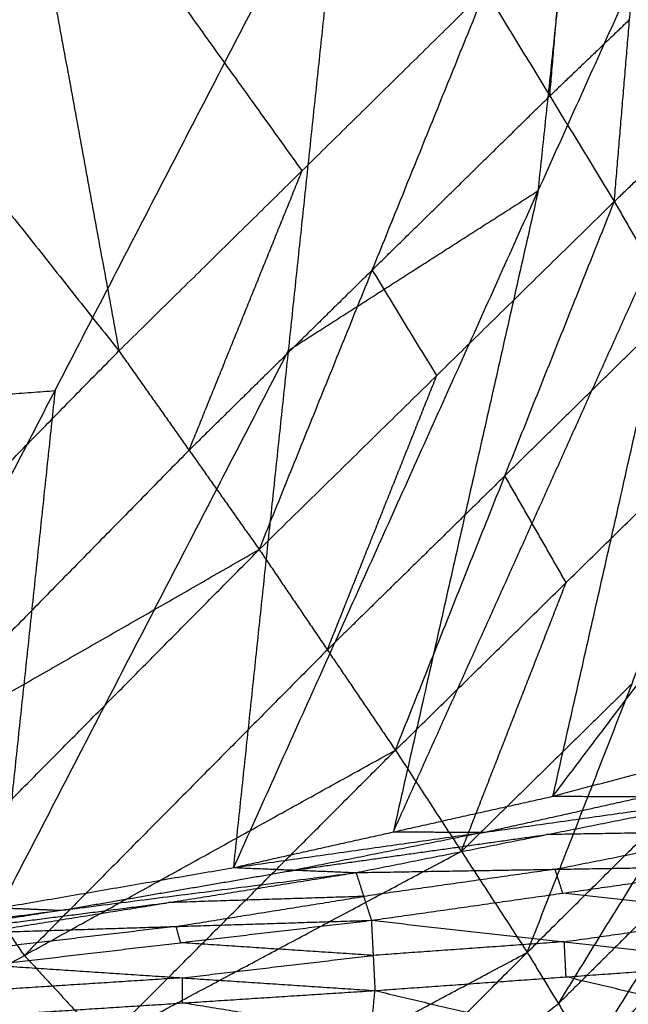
# Model space of a CAD drawing. Header units: millimetres. Extents: x -106 to 110, y -96 to 120.
# Tile 990 of 1020: x 73.66 to 75.26, y 84.95 to 87.53. Entities that reach past the tile are written whole.
import ezdxf

# ---------------------------------------------------------------- set-up
doc = ezdxf.new("R2010")
doc.units = ezdxf.units.MM
doc.header["$MEASUREMENT"] = 0
doc.layers.add('Default', color=7, linetype='Continuous', true_color=0x000000)

msp = doc.modelspace()

# ---------------------------------------------------------------- linework, layer by layer
at = {"layer": 'Default'}
for points in [[(73.3626, 89.7309, 13.6394), (73.6434, 88.197, 13.6308), (73.9243, 86.663, 13.6222)], [(74.2252, 85.3081, 11.1777), (75.0236, 87.0833, 11.1663), (75.822, 88.8584, 11.1549)], [(75.0621, 85.4951, 11.6014), (75.442, 87.1768, 11.3782), (75.822, 88.8584, 11.1549)], [(72.3344, 88.6704, 13.7258), (73.1294, 87.6667, 13.674), (73.9243, 86.663, 13.6222)], [(75.0236, 87.0833, 11.1663), (75.0956, 87.7614, 11.0014), (75.1675, 88.4396, 10.8365)], [(74.4047, 87.1357, 13.6264), (74.0241, 87.6663, 13.6286), (73.6434, 88.197, 13.6308)], [(73.0006, 85.0972, 10.5964), (73.7568, 86.559, 10.5573), (74.513, 88.0208, 10.5182)], [(74.2252, 85.3081, 11.1777), (74.3691, 86.6645, 10.8479), (74.513, 88.0208, 10.5182)], [(75.223, 87.0548, 13.6364), (75.2629, 87.5316, 13.5607), (75.3029, 88.0084, 13.485)], [(75.054, 87.3316, 13.6335), (75.074, 87.57, 13.5956), (75.0939, 87.8084, 13.5578)], [(73.9243, 86.663, 13.6222), (74.4047, 87.1357, 13.6264), (74.885, 87.6083, 13.6305)], [(74.2922, 86.1422, 13.5936), (74.5886, 86.8753, 13.6121), (74.885, 87.6083, 13.6305)], [(74.885, 87.6083, 13.6305), (75.054, 87.3316, 13.6335), (75.223, 87.0548, 13.6364)], [(75.2629, 87.5316, 13.5607), (75.1585, 87.4316, 13.5971), (75.054, 87.3316, 13.6335)], [(75.0621, 85.4951, 11.6014), (75.8106, 86.4858, 11.7111), (76.5591, 87.4764, 11.8208)], [(75.223, 87.0548, 13.6364), (75.4256, 87.249, 13.5779), (75.6282, 87.4431, 13.5193)], [(74.5886, 86.8753, 13.6121), (74.8213, 87.1034, 13.6228), (75.054, 87.3316, 13.6335)], [(74.6437, 85.4016, 11.3896), (75.0429, 86.2892, 11.3839), (75.442, 87.1768, 11.3782)], [(74.1083, 86.4026, 13.6079), (74.2565, 86.7692, 13.6171), (74.4047, 87.1357, 13.6264)], [(74.3691, 86.6645, 10.8479), (74.6964, 86.8739, 11.0071), (75.0236, 87.0833, 11.1663)], [(75.0236, 87.0833, 11.1663), (74.8336, 86.2424, 11.2779), (74.6437, 85.4016, 11.3896)], [(74.2922, 86.1422, 13.5936), (74.7576, 86.5985, 13.615), (75.223, 87.0548, 13.6364)], [(74.6491, 85.616, 13.5655), (74.9361, 86.3354, 13.601), (75.223, 87.0548, 13.6364)], [(75.223, 87.0548, 13.6364), (75.3835, 86.7749, 13.6422), (75.544, 86.495, 13.648)], [(74.5886, 86.8753, 13.6121), (74.3484, 86.639, 13.61), (74.1083, 86.4026, 13.6079)], [(74.7576, 86.5985, 13.615), (74.6731, 86.7369, 13.6135), (74.5886, 86.8753, 13.6121)], [(74.9361, 86.3354, 13.601), (75.1598, 86.5551, 13.6216), (75.3835, 86.7749, 13.6422)], [(72.282, 84.9898, 12.7954), (73.1032, 85.8264, 13.2088), (73.9243, 86.663, 13.6222)], [(73.6129, 85.2026, 10.887), (73.991, 85.9335, 10.8675), (74.3691, 86.6645, 10.8479)], [(73.9243, 86.663, 13.6222), (74.1083, 86.4026, 13.6079), (74.2922, 86.1422, 13.5936)], [(74.4707, 85.8791, 13.5796), (74.6141, 86.2388, 13.5973), (74.7576, 86.5985, 13.615)], [(72.7553, 86.4826, 10.057), (73.2561, 86.5208, 10.3071), (73.7568, 86.559, 10.5573)], [(73.7568, 86.559, 10.5573), (73.6849, 85.8808, 10.7222), (73.6129, 85.2026, 10.887)], [(74.6491, 85.616, 13.5655), (75.0966, 86.0555, 13.6068), (75.544, 86.495, 13.648)], [(74.9948, 85.0856, 13.5384), (75.2694, 85.7903, 13.5932), (75.544, 86.495, 13.648)], [(74.1083, 86.4026, 13.6079), (73.6977, 85.9843, 13.4012), (73.2871, 85.566, 13.1945)], [(74.9361, 86.3354, 13.601), (74.7034, 86.1072, 13.5903), (74.4707, 85.8791, 13.5796)], [(75.0966, 86.0555, 13.6068), (75.0163, 86.1954, 13.6039), (74.9361, 86.3354, 13.601)], [(72.282, 84.9898, 12.7954), (73.2871, 85.566, 13.1945), (74.2922, 86.1422, 13.5936)], [(72.7041, 84.5392, 12.7807), (73.4982, 85.3407, 13.1871), (74.2922, 86.1422, 13.5936)], [(74.2922, 86.1422, 13.5936), (74.4707, 85.8791, 13.5796), (74.6491, 85.616, 13.5655)], [(74.822, 85.3508, 13.552), (74.9593, 85.7031, 13.5794), (75.0966, 86.0555, 13.6068)], [(74.9948, 85.0856, 13.5384), (75.4207, 85.5086, 13.6021), (75.8466, 85.9316, 13.6657)], [(75.1581, 84.8166, 13.5245), (75.5023, 85.3741, 13.5951), (75.8466, 85.9316, 13.6657)], [(74.4707, 85.8791, 13.5796), (74.0737, 85.4783, 13.3763), (73.6766, 85.0776, 13.1731)], [(75.2694, 85.7903, 13.5932), (75.0457, 85.5706, 13.5726), (74.822, 85.3508, 13.552)], [(75.0621, 85.4951, 11.6014), (75.4776, 85.6064, 11.8224), (75.8931, 85.7176, 12.0433)], [(75.1581, 84.8166, 13.5245), (75.5697, 85.2316, 13.6014), (75.9814, 85.6467, 13.6783)], [(72.7041, 84.5392, 12.7807), (73.6766, 85.0776, 13.1731), (74.6491, 85.616, 13.5655)], [(73.1217, 84.0855, 12.7652), (73.8854, 84.8507, 13.1653), (74.6491, 85.616, 13.5655)], [(74.6491, 85.616, 13.5655), (74.822, 85.3508, 13.552), (74.9948, 85.0856, 13.5384)], [(74.2252, 85.3081, 11.1777), (74.6437, 85.4016, 11.3896), (75.0621, 85.4951, 11.6014)], [(74.2252, 85.3081, 11.1777), (74.8852, 85.4011, 11.3199), (75.5452, 85.4941, 11.462)], [(74.546, 85.295, 11.0352), (75.0456, 85.3946, 11.2486), (75.5452, 85.4941, 11.462)], [(74.8852, 85.4011, 11.3199), (75.0944, 85.4479, 11.4258), (75.3037, 85.4946, 11.5317)], [(75.0621, 85.4951, 11.6014), (75.3037, 85.4946, 11.5317), (75.5452, 85.4941, 11.462)], [(75.0764, 84.9511, 13.5315), (75.2486, 85.2299, 13.5668), (75.4207, 85.5086, 13.6021)], [(74.8852, 85.4011, 11.3199), (74.6354, 85.3513, 11.2132), (74.3856, 85.3016, 11.1065)], [(74.3856, 85.3016, 11.1065), (74.7156, 85.3481, 11.1775), (75.0456, 85.3946, 11.2486)], [(74.6437, 85.4016, 11.3896), (74.7644, 85.4014, 11.3547), (74.8852, 85.4011, 11.3199)], [(75.5674, 85.4032, 11.2937), (75.3065, 85.3989, 11.2712), (75.0456, 85.3946, 11.2486)], [(75.0678, 85.3037, 11.0803), (75.3176, 85.3534, 11.187), (75.5674, 85.4032, 11.2937)], [(75.5023, 85.3741, 13.5951), (75.2894, 85.1626, 13.5633), (75.0764, 84.9511, 13.5315)], [(73.6766, 85.0776, 13.1731), (73.5874, 85.2091, 13.1801), (73.4982, 85.3407, 13.1871)], [(73.8854, 84.8507, 13.1653), (74.3537, 85.1008, 13.3587), (74.822, 85.3508, 13.552)], [(74.546, 85.295, 11.0352), (75.0678, 85.3037, 11.0803), (75.5895, 85.3123, 11.1254)], [(74.5861, 85.1698, 10.7757), (75.0878, 85.2411, 10.9506), (75.5895, 85.3123, 11.1254)], [(73.0006, 85.0972, 10.5964), (73.6129, 85.2026, 10.887), (74.2252, 85.3081, 11.1777)], [(73.0006, 85.0972, 10.5964), (73.7733, 85.1961, 10.8158), (74.546, 85.295, 11.0352)], [(73.5626, 85.1376, 10.6338), (74.0543, 85.2163, 10.8345), (74.546, 85.295, 11.0352)], [(73.7733, 85.1961, 10.8158), (74.0795, 85.2488, 10.9611), (74.3856, 85.3016, 11.1065)], [(74.2252, 85.3081, 11.1777), (74.3856, 85.3016, 11.1065), (74.546, 85.295, 11.0352)], [(74.546, 85.295, 11.0352), (74.566, 85.2324, 10.9055), (74.5861, 85.1698, 10.7757)], [(75.0678, 85.3037, 11.0803), (74.8169, 85.268, 10.9929), (74.566, 85.2324, 10.9055)], [(75.0878, 85.2411, 10.9506), (75.0778, 85.2724, 11.0155), (75.0678, 85.3037, 11.0803)], [(75.5935, 85.1848, 10.9836), (75.3407, 85.2129, 10.9671), (75.0878, 85.2411, 10.9506)], [(73.2816, 85.1174, 10.6151), (73.668, 85.1668, 10.7248), (74.0543, 85.2163, 10.8345)], [(74.566, 85.2324, 10.9055), (74.3102, 85.2244, 10.87), (74.0543, 85.2163, 10.8345)], [(74.0743, 85.1537, 10.7047), (74.3202, 85.1931, 10.8051), (74.566, 85.2324, 10.9055)], [(75.2118, 84.7323, 13.5213), (75.3908, 84.982, 13.5613), (75.5697, 85.2316, 13.6014)], [(73.7733, 85.1961, 10.8158), (73.5275, 85.1567, 10.7154), (73.2816, 85.1174, 10.6151)], [(73.6129, 85.2026, 10.887), (73.6931, 85.1994, 10.8514), (73.7733, 85.1961, 10.8158)], [(75.0918, 85.1136, 10.8088), (75.3427, 85.1492, 10.8962), (75.5935, 85.1848, 10.9836)], [(73.5626, 85.1376, 10.6338), (74.0743, 85.1537, 10.7047), (74.5861, 85.1698, 10.7757)], [(73.5861, 85.0525, 10.4341), (74.0861, 85.1111, 10.6049), (74.5861, 85.1698, 10.7757)], [(74.5861, 85.1698, 10.7757), (74.5908, 85.0777, 10.6662), (74.5956, 84.9856, 10.5567)], [(74.5861, 85.1698, 10.7757), (75.0918, 85.1136, 10.8088), (75.5976, 85.0573, 10.8418)], [(74.0743, 85.1537, 10.7047), (73.8243, 85.1244, 10.6193), (73.5743, 85.095, 10.5339)], [(74.0861, 85.1111, 10.6049), (74.0802, 85.1324, 10.6548), (74.0743, 85.1537, 10.7047)], [(75.6234, 85.1473, 13.5982), (75.4176, 84.9398, 13.5598), (75.2118, 84.7323, 13.5213)], [(74.5908, 85.0777, 10.6662), (74.3384, 85.0944, 10.6355), (74.0861, 85.1111, 10.6049)], [(75.0918, 85.1136, 10.8088), (74.8413, 85.0956, 10.7375), (74.5908, 85.0777, 10.6662)], [(75.0966, 85.0214, 10.6993), (75.0942, 85.0675, 10.754), (75.0918, 85.1136, 10.8088)], [(73.1217, 84.0855, 12.7652), (74.0583, 84.5856, 13.1518), (74.9948, 85.0856, 13.5384)], [(73.3094, 83.4037, 12.588), (74.1521, 84.2447, 13.0632), (74.9948, 85.0856, 13.5384)], [(74.9948, 85.0856, 13.5384), (75.0764, 84.9511, 13.5315), (75.1581, 84.8166, 13.5245)], [(73.6766, 85.0776, 13.1731), (73.781, 84.9642, 13.1692), (73.8854, 84.8507, 13.1653)], [(74.0908, 85.019, 10.4954), (74.3408, 85.0484, 10.5808), (74.5908, 85.0777, 10.6662)], [(74.5956, 84.9856, 10.5567), (75.0966, 85.0214, 10.6993), (75.5976, 85.0573, 10.8418)], [(73.5861, 85.0525, 10.4341), (74.0908, 85.019, 10.4954), (74.5956, 84.9856, 10.5567)], [(74.0908, 85.019, 10.4954), (73.8385, 85.0027, 10.4223), (73.5861, 84.9865, 10.3492)], [(74.0909, 84.953, 10.4105), (74.0908, 84.986, 10.453), (74.0908, 85.019, 10.4954)], [(75.5843, 84.9054, 10.7386), (75.3404, 84.9634, 10.7189), (75.0966, 85.0214, 10.6993)], [(73.5861, 84.9205, 10.2644), (74.0909, 84.953, 10.4105), (74.5956, 84.9856, 10.5567)], [(74.5747, 84.7605, 10.3994), (74.5851, 84.8731, 10.4781), (74.5956, 84.9856, 10.5567)], [(74.5956, 84.9856, 10.5567), (75.0833, 84.8695, 10.596), (75.571, 84.7535, 10.6354)], [(74.5851, 84.8731, 10.4781), (74.338, 84.913, 10.4443), (74.0909, 84.953, 10.4105)], [(74.1521, 84.2447, 13.0632), (74.6143, 84.5979, 13.2973), (75.0764, 84.9511, 13.5315)]]:
    msp.add_open_spline(points, degree=2, dxfattribs=at)

doc.saveas('drawing.dxf')
